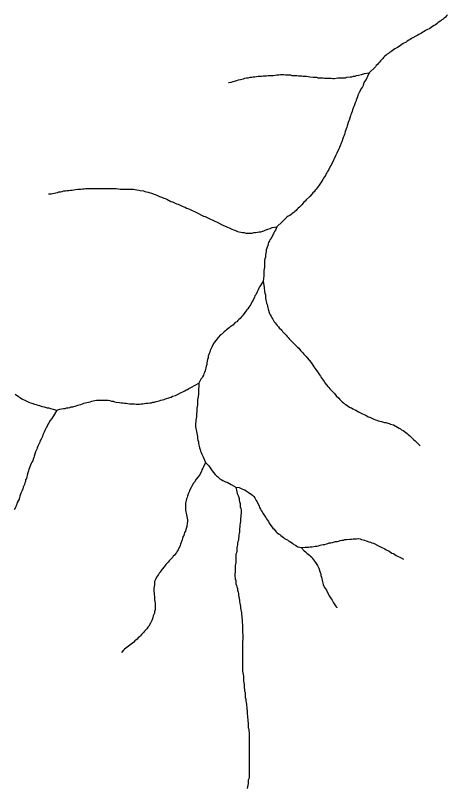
# Model space of a CAD drawing. Extents: x 652.3 to 678, y 7316.9 to 7344.9.
# Drawn here: x 657.424 to 658.877, y 7325.012 to 7327.609 of the extents above; entities that cross this region are included whole.
import ezdxf

# ---------------------------------------------------------------- set-up
doc = ezdxf.new("R2010")
doc.units = 0
doc.header["$LTSCALE"] = 0.032
doc.layers.add('7', color=7, linetype='Continuous', lineweight=25)

msp = doc.modelspace()

# ---------------------------------------------------------------- linework, layer by layer
at = {"layer": '7'}
msp.add_line((658.2574, 7326.7167), (658.2606, 7326.6952), dxfattribs=at)
for points in [[(658.8773, 7327.6118), (658.8741, 7327.6079), (658.8701, 7327.6039), (658.8661, 7327.6007), (658.8622, 7327.5975), (658.8582, 7327.5943), (658.8542, 7327.5912), (658.8494, 7327.588), (658.8446, 7327.5848), (658.8407, 7327.5816), (658.8367, 7327.5784), (658.8319, 7327.5752), (658.8271, 7327.5721), (658.8224, 7327.5689), (658.8176, 7327.5657), (658.808, 7327.5609), (658.8033, 7327.5585), (658.7985, 7327.5554), (658.7937, 7327.553), (658.7897, 7327.5498), (658.785, 7327.5482), (658.7802, 7327.545), (658.7754, 7327.5426), (658.7706, 7327.5394), (658.7611, 7327.5347), (658.7563, 7327.5315), (658.7515, 7327.5283), (658.7468, 7327.5259), (658.742, 7327.5227), (658.738, 7327.5195), (658.7285, 7327.5148), (658.7237, 7327.5116), (658.7189, 7327.5084), (658.7142, 7327.5052), (658.7094, 7327.502), (658.6998, 7327.4973), (658.6951, 7327.4941), (658.6911, 7327.4909), (658.6871, 7327.4877), (658.6823, 7327.4853), (658.6783, 7327.4822), (658.6744, 7327.479), (658.6704, 7327.4758), (658.6664, 7327.4726), (658.6624, 7327.4686), (658.6593, 7327.4646), (658.6553, 7327.4607), (658.6521, 7327.4567), (658.6489, 7327.4527), (658.6449, 7327.4487), (658.6417, 7327.4448), (658.6378, 7327.4408), (658.6346, 7327.4368), (658.6139, 7327.4169)], [(658.1406, 7327.3842), (658.1414, 7327.3843), (658.1492, 7327.3859), (658.1532, 7327.3867), (658.1643, 7327.3899), (658.1691, 7327.3914), (658.1747, 7327.393), (658.181, 7327.3938), (658.1858, 7327.3954), (658.1906, 7327.397), (658.1954, 7327.3986), (658.2017, 7327.3994), (658.2081, 7327.4002), (658.2137, 7327.4018), (658.2192, 7327.4018), (658.224, 7327.4034), (658.2296, 7327.4034), (658.2351, 7327.4042), (658.2407, 7327.405), (658.2463, 7327.405), (658.2519, 7327.4058), (658.2574, 7327.4066), (658.2686, 7327.4066), (658.2741, 7327.4074), (658.2797, 7327.4082), (658.2908, 7327.4082), (658.2972, 7327.4089), (658.3028, 7327.4097), (658.3099, 7327.4105), (658.3155, 7327.4113), (658.3267, 7327.4113), (658.3322, 7327.4105), (658.3378, 7327.4105), (658.3434, 7327.4097), (658.3489, 7327.4097), (658.3537, 7327.4082), (658.3704, 7327.4082), (658.376, 7327.4066), (658.3871, 7327.4066), (658.3919, 7327.405), (658.403, 7327.405), (658.4086, 7327.4042), (658.4142, 7327.4034), (658.4253, 7327.4018), (658.4365, 7327.4018), (658.4412, 7327.4002), (658.4524, 7327.4002), (658.4579, 7327.3994), (658.4635, 7327.3986), (658.4858, 7327.3986), (658.4914, 7327.3978), (658.4969, 7327.3978), (658.5081, 7327.3994), (658.5136, 7327.3994), (658.5192, 7327.4002), (658.5343, 7327.4002), (658.5391, 7327.4018), (658.5502, 7327.4034), (658.5558, 7327.4034), (658.5606, 7327.405), (658.5662, 7327.4058), (658.5709, 7327.4074), (658.5781, 7327.4089), (658.5884, 7327.4113), (658.598, 7327.4145), (658.6139, 7327.4169)], [(658.6139, 7327.4169), (658.6083, 7327.4042), (658.6059, 7327.3994), (658.6036, 7327.3946), (658.598, 7327.3875), (658.5948, 7327.3803), (658.5932, 7327.3747), (658.5908, 7327.37), (658.5876, 7327.3652), (658.5805, 7327.3509), (658.5781, 7327.3461), (658.5757, 7327.3413), (658.5741, 7327.3357), (658.5725, 7327.3302), (658.5701, 7327.3254), (658.5685, 7327.3206), (658.5662, 7327.3159), (658.563, 7327.3063), (658.5614, 7327.3015), (658.5582, 7327.292), (658.5566, 7327.2864), (658.5542, 7327.2816), (658.5526, 7327.2769), (658.551, 7327.2721), (658.5463, 7327.2578), (658.5447, 7327.253), (658.5399, 7327.2387), (658.5383, 7327.2339), (658.5335, 7327.2196), (658.5319, 7327.214), (658.5303, 7327.2092), (658.528, 7327.2045), (658.5264, 7327.1997), (658.5216, 7327.1854), (658.5192, 7327.1806), (658.516, 7327.171), (658.5136, 7327.1663), (658.512, 7327.1615), (658.5049, 7327.1472), (658.5025, 7327.1424), (658.5009, 7327.1376), (658.4961, 7327.1281), (658.4937, 7327.1233), (658.4866, 7327.109), (658.4842, 7327.1042), (658.477, 7327.0899), (658.4739, 7327.0851), (658.4715, 7327.0803), (658.4683, 7327.0764), (658.4667, 7327.0716), (658.4635, 7327.0668), (658.4603, 7327.0628), (658.4579, 7327.058), (658.4548, 7327.0533), (658.4452, 7327.039), (658.442, 7327.035), (658.4388, 7327.0302), (658.4357, 7327.0262), (658.4317, 7327.0222), (658.4285, 7327.0175), (658.4245, 7327.0135), (658.4205, 7327.0095), (658.4142, 7327.0016), (658.4022, 7326.9896), (658.3983, 7326.9856), (658.3943, 7326.9817), (658.3903, 7326.9777), (658.3871, 7326.9737), (658.3792, 7326.9657), (658.3752, 7326.9626), (658.372, 7326.9586), (658.368, 7326.9546), (658.364, 7326.9514), (658.3601, 7326.9474), (658.3553, 7326.9443), (658.3513, 7326.9411), (658.3465, 7326.9379), (658.3418, 7326.9355), (658.337, 7326.9323), (658.333, 7326.9284), (658.329, 7326.9244), (658.3211, 7326.9164), (658.3036, 7326.8997)], [(657.5357, 7327.0103), (657.5445, 7327.0103), (657.5493, 7327.0119), (657.5548, 7327.0127), (657.5604, 7327.0135), (657.566, 7327.0151), (657.5707, 7327.0167), (657.5763, 7327.0175), (657.5819, 7327.0183), (657.5867, 7327.0199), (657.5922, 7327.0199), (657.5978, 7327.0214), (657.6034, 7327.0214), (657.6089, 7327.0222), (657.6145, 7327.023), (657.6209, 7327.0238), (657.6264, 7327.0246), (657.6336, 7327.0254), (657.6392, 7327.0262), (657.6447, 7327.0262), (657.6503, 7327.027), (657.6559, 7327.027), (657.6615, 7327.0278), (657.6782, 7327.0278), (657.6845, 7327.0286), (657.7514, 7327.0286), (657.7577, 7327.0278), (657.7633, 7327.0278), (657.7713, 7327.027), (657.7768, 7327.0262), (657.8158, 7327.0262), (657.8214, 7327.0254), (657.827, 7327.0246), (657.8325, 7327.0238), (657.8389, 7327.023), (657.8437, 7327.0214), (657.8548, 7327.0199), (657.8596, 7327.0183), (657.8652, 7327.0175), (657.8707, 7327.0159), (657.885, 7327.0111), (657.8898, 7327.0095), (657.8946, 7327.0079), (657.8994, 7327.0055), (657.9041, 7327.0039), (657.9089, 7327.0016), (657.9185, 7326.9984), (657.9232, 7326.996), (657.928, 7326.9944), (657.9328, 7326.992), (657.9471, 7326.9848), (657.9519, 7326.9833), (657.9614, 7326.9785), (657.9662, 7326.9769), (657.971, 7326.9753), (657.9758, 7326.9729), (657.9805, 7326.9705), (657.9853, 7326.9689), (657.9901, 7326.9665), (657.9949, 7326.965), (657.9996, 7326.9626), (658.0044, 7326.961), (658.0092, 7326.9586), (658.0139, 7326.957), (658.0283, 7326.9498), (658.033, 7326.9474), (658.0569, 7326.9355), (658.0617, 7326.9339), (658.0665, 7326.9315), (658.0712, 7326.9299), (658.0951, 7326.918), (658.0999, 7326.9156), (658.1238, 7326.9037), (658.1333, 7326.9005), (658.1476, 7326.8933), (658.1524, 7326.8918), (658.1572, 7326.8894), (658.1619, 7326.8878), (658.1667, 7326.8854), (658.1715, 7326.8838), (658.1771, 7326.883), (658.1826, 7326.8814), (658.1874, 7326.8798), (658.193, 7326.8798), (658.1985, 7326.8782), (658.2208, 7326.8782), (658.2264, 7326.8798), (658.232, 7326.8798), (658.2383, 7326.8814), (658.2439, 7326.8822), (658.2495, 7326.883), (658.259, 7326.8862), (658.2638, 7326.8878), (658.2733, 7326.891), (658.2805, 7326.8941), (658.2877, 7326.8973), (658.3036, 7326.8997)], [(658.3036, 7326.8997), (658.2988, 7326.8878), (658.2956, 7326.8838), (658.2932, 7326.879), (658.2893, 7326.8719), (658.2837, 7326.8615), (658.2805, 7326.8567), (658.2781, 7326.852), (658.2757, 7326.8472), (658.2741, 7326.8424), (658.2725, 7326.8368), (658.2678, 7326.8225), (658.267, 7326.817), (658.2662, 7326.8106), (658.2654, 7326.805), (658.2646, 7326.7979), (658.263, 7326.7923), (658.2622, 7326.7867), (658.2622, 7326.7644), (658.2606, 7326.7581), (658.2598, 7326.7525), (658.259, 7326.7469), (658.259, 7326.735), (658.2574, 7326.7167)], [(658.2574, 7326.7167), (658.2479, 7326.7024), (658.2455, 7326.6976), (658.2431, 7326.6928), (658.2407, 7326.6881), (658.2367, 7326.6809), (658.2328, 7326.6713), (658.2296, 7326.6674), (658.228, 7326.6626), (658.2232, 7326.653), (658.22, 7326.6483), (658.2153, 7326.6387), (658.2121, 7326.6339), (658.2089, 7326.6292), (658.2057, 7326.6244), (658.2025, 7326.6204), (658.1993, 7326.6156), (658.1898, 7326.6037), (658.1866, 7326.5997), (658.1834, 7326.5958), (658.1794, 7326.5918), (658.1755, 7326.5886), (658.1723, 7326.5846), (658.1683, 7326.5806), (658.1635, 7326.5775), (658.1556, 7326.5695), (658.1516, 7326.5663), (658.1468, 7326.5631), (658.1428, 7326.5599), (658.1381, 7326.5568), (658.1341, 7326.5528), (658.1301, 7326.5496), (658.1261, 7326.5464), (658.1222, 7326.5424), (658.1182, 7326.5393), (658.1142, 7326.5361), (658.1062, 7326.5281), (658.0935, 7326.5122), (658.0903, 7326.5074), (658.0856, 7326.4979), (658.0832, 7326.4931), (658.0816, 7326.4883), (658.0792, 7326.4836), (658.0776, 7326.4788), (658.076, 7326.474), (658.0728, 7326.4645), (658.072, 7326.4589), (658.0704, 7326.4533), (658.0688, 7326.4478), (658.0681, 7326.4422), (658.0673, 7326.4366), (658.0657, 7326.431), (658.0649, 7326.4255), (658.0633, 7326.4207), (658.0617, 7326.4151), (658.0601, 7326.4104), (658.0577, 7326.4056), (658.0561, 7326.4008), (658.0537, 7326.396), (658.0513, 7326.3913), (658.0482, 7326.3873), (658.041, 7326.3746)], [(658.2606, 7326.6952), (658.2622, 7326.6817), (658.263, 7326.6761), (658.2646, 7326.6705), (658.2654, 7326.665), (658.2654, 7326.6594), (658.2662, 7326.6538), (658.2678, 7326.6491), (658.2686, 7326.6427), (658.2702, 7326.6379), (658.2717, 7326.6332), (658.2725, 7326.6276), (658.2741, 7326.6228), (658.2789, 7326.6085), (658.2813, 7326.6037), (658.2837, 7326.5989), (658.2869, 7326.5942), (658.2893, 7326.5894), (658.2916, 7326.5846), (658.2948, 7326.5806), (658.298, 7326.5767), (658.3012, 7326.5719), (658.3044, 7326.5679), (658.3084, 7326.5639), (658.3115, 7326.5599), (658.3195, 7326.552), (658.3227, 7326.5472), (658.3346, 7326.5353), (658.3378, 7326.5313), (658.3418, 7326.5273), (658.345, 7326.5233), (658.3728, 7326.4955), (658.3768, 7326.4915), (658.3831, 7326.4836), (658.3871, 7326.4796), (658.3911, 7326.4756), (658.3943, 7326.4716), (658.3983, 7326.4676), (658.4014, 7326.4637), (658.4054, 7326.4597), (658.4182, 7326.4438), (658.4245, 7326.4342), (658.4277, 7326.4295), (658.4341, 7326.4199), (658.4404, 7326.412), (658.4468, 7326.4024), (658.45, 7326.3976), (658.4524, 7326.3929), (658.4556, 7326.3889), (658.4587, 7326.3841), (658.4619, 7326.3801), (658.4651, 7326.3753), (658.4747, 7326.3634), (658.4786, 7326.3594), (658.4818, 7326.3555), (658.485, 7326.3515), (658.4969, 7326.3395), (658.5033, 7326.3316), (658.5113, 7326.3236), (658.5152, 7326.3197), (658.5232, 7326.3117), (658.5272, 7326.3085), (658.5311, 7326.3053), (658.5351, 7326.3021), (658.5399, 7326.299), (658.5447, 7326.2958), (658.5494, 7326.2926), (658.5542, 7326.291), (658.559, 7326.2878), (658.5638, 7326.2862), (658.5685, 7326.283), (658.5781, 7326.2783), (658.5821, 7326.2751), (658.5868, 7326.2735), (658.6012, 7326.2663), (658.6059, 7326.264), (658.6107, 7326.2616), (658.6155, 7326.26), (658.6203, 7326.2576), (658.6298, 7326.2528), (658.6346, 7326.2512), (658.6394, 7326.2496), (658.6441, 7326.248), (658.6497, 7326.2464), (658.6553, 7326.2457), (658.6648, 7326.2425), (658.6704, 7326.2417), (658.676, 7326.2401), (658.6807, 7326.2385), (658.6855, 7326.2369), (658.6951, 7326.2337), (658.7094, 7326.2266), (658.7142, 7326.2234), (658.7189, 7326.221), (658.7229, 7326.2178), (658.7277, 7326.2146), (658.7325, 7326.2114), (658.7372, 7326.2083), (658.7412, 7326.2051), (658.7452, 7326.2019), (658.7492, 7326.1979)], [(657.5636, 7326.2838), (657.5739, 7326.287), (657.5795, 7326.2878), (657.5859, 7326.2894), (657.5914, 7326.2894), (657.5962, 7326.291), (657.6018, 7326.2918), (657.6074, 7326.2926), (657.6121, 7326.2942), (657.6177, 7326.295), (657.6288, 7326.2982), (657.6336, 7326.2998), (657.6384, 7326.3013), (657.644, 7326.3029), (657.6495, 7326.3045), (657.6543, 7326.3069), (657.6591, 7326.3085), (657.6646, 7326.3093), (657.6694, 7326.3109), (657.675, 7326.3117), (657.6806, 7326.3133), (657.6853, 7326.3149), (657.6909, 7326.3157), (657.6965, 7326.3165), (657.702, 7326.3165), (657.7076, 7326.3173), (657.7243, 7326.3173), (657.7307, 7326.3165), (657.7363, 7326.3165), (657.7418, 7326.3157), (657.7474, 7326.3141), (657.753, 7326.3133), (657.7577, 7326.3117), (657.7633, 7326.3109), (657.7744, 7326.3093), (657.78, 7326.3085), (657.7856, 7326.3085), (657.7912, 7326.3069), (657.7967, 7326.3069), (657.8023, 7326.3061), (657.8079, 7326.3053), (657.819, 7326.3053), (657.8246, 7326.3045), (657.8301, 7326.3037), (657.8413, 7326.3037), (657.8461, 7326.3053), (657.8524, 7326.3053), (657.858, 7326.3061), (657.8644, 7326.3069), (657.8699, 7326.3069), (657.8763, 7326.3085), (657.8819, 7326.3085), (657.8866, 7326.3101), (657.8922, 7326.3109), (657.897, 7326.3125), (657.9026, 7326.3133), (657.9081, 7326.3149), (657.9137, 7326.3165), (657.9185, 7326.3181), (657.924, 7326.3189), (657.9288, 7326.3212), (657.9431, 7326.326), (657.9479, 7326.3276), (657.9527, 7326.33), (657.9622, 7326.3332), (657.9694, 7326.3364), (657.9797, 7326.3419), (657.9893, 7326.3467), (657.9941, 7326.3483), (657.998, 7326.3515), (658.0028, 7326.3531), (658.0068, 7326.3563), (658.0163, 7326.361), (658.041, 7326.3746)], [(658.041, 7326.3746), (658.041, 7326.3618), (658.0402, 7326.3563), (658.0394, 7326.3507), (658.0394, 7326.3372), (658.0386, 7326.3292), (658.0378, 7326.3236), (658.037, 7326.3181), (658.0362, 7326.3125), (658.0362, 7326.3013), (658.0354, 7326.2958), (658.0346, 7326.2902), (658.0346, 7326.2838), (658.0338, 7326.2783), (658.033, 7326.2727), (658.033, 7326.2608), (658.0322, 7326.2552), (658.0307, 7326.2496), (658.0307, 7326.2441), (658.0299, 7326.2385), (658.0299, 7326.2274), (658.0307, 7326.2218), (658.0322, 7326.217), (658.033, 7326.2114), (658.0338, 7326.2059), (658.0354, 7326.2011), (658.0362, 7326.1955), (658.037, 7326.1884), (658.0378, 7326.1828), (658.0394, 7326.1772), (658.0394, 7326.1717), (658.041, 7326.1669), (658.0426, 7326.1621), (658.0434, 7326.1565), (658.045, 7326.1518), (658.0466, 7326.1462), (658.049, 7326.1414), (658.0513, 7326.1358), (658.0529, 7326.1311), (658.0553, 7326.1263), (658.0577, 7326.1215), (658.0633, 7326.108)], [(657.4235, 7326.3372), (657.4283, 7326.334), (657.4331, 7326.3308), (657.4371, 7326.3276), (657.4411, 7326.3244), (657.4458, 7326.322), (657.4506, 7326.3189), (657.4554, 7326.3165), (657.4601, 7326.3149), (657.4697, 7326.3101), (657.4745, 7326.3085), (657.4792, 7326.3069), (657.4888, 7326.3037), (657.4944, 7326.3021), (657.4991, 7326.2998), (657.5047, 7326.299), (657.5143, 7326.2958), (657.5214, 7326.2942), (657.531, 7326.2918), (657.5365, 7326.291), (657.5421, 7326.2894), (657.5636, 7326.2838)], [(657.5636, 7326.2838), (657.5556, 7326.2703), (657.5461, 7326.256), (657.5413, 7326.2488), (657.5349, 7326.2385), (657.5278, 7326.2242), (657.5254, 7326.2194), (657.523, 7326.2146), (657.5214, 7326.2098), (657.519, 7326.2051), (657.5166, 7326.2003), (657.5151, 7326.1955), (657.5103, 7326.186), (657.5079, 7326.1812), (657.5063, 7326.1764), (657.5039, 7326.1717), (657.5023, 7326.1669), (657.4999, 7326.1621), (657.4975, 7326.1573), (657.496, 7326.1526), (657.4936, 7326.1478), (657.492, 7326.143), (657.4872, 7326.1287), (657.4856, 7326.1239), (657.484, 7326.1183), (657.4824, 7326.1136), (657.4792, 7326.1088), (657.4777, 7326.104), (657.4745, 7326.0984), (657.4697, 7326.0841), (657.4681, 7326.0794), (657.4649, 7326.0698), (657.4641, 7326.0642), (657.4625, 7326.0595), (657.4609, 7326.0539), (657.4586, 7326.0491), (657.4578, 7326.0435), (657.4562, 7326.0388), (657.4546, 7326.034), (657.4522, 7326.0292), (657.4506, 7326.0245), (657.449, 7326.0189), (657.4466, 7326.0141), (657.445, 7326.0093), (657.4426, 7326.0046), (657.4395, 7325.995), (657.4379, 7325.9902), (657.4363, 7325.9847), (657.4331, 7325.9791), (657.4299, 7325.9735), (657.4291, 7325.968), (657.4267, 7325.9632), (657.4251, 7325.9584), (657.4204, 7325.9489)], [(658.7492, 7326.1979), (658.7531, 7326.1947), (658.7571, 7326.1907), (658.7611, 7326.1876), (658.7643, 7326.1836), (658.7683, 7326.1804), (658.7802, 7326.1685), (658.7847, 7326.164), (658.785, 7326.1637)], [(658.0633, 7326.108), (658.0569, 7326.0929), (658.0545, 7326.0881), (658.0513, 7326.0833), (658.0498, 7326.0786), (658.045, 7326.069), (658.0418, 7326.0642), (658.0386, 7326.0595), (658.0322, 7326.0515), (658.0259, 7326.042), (658.0227, 7326.038), (658.0187, 7326.0308), (658.0147, 7326.0237), (658.01, 7326.0141), (658.0084, 7326.0093)], [(658.0633, 7326.108), (658.0744, 7326.0961), (658.0808, 7326.0865), (658.084, 7326.0825), (658.0895, 7326.0754), (658.0959, 7326.0674), (658.0999, 7326.0634), (658.1039, 7326.0603), (658.1078, 7326.0563), (658.1118, 7326.0531), (658.1166, 7326.0507), (658.1214, 7326.0475), (658.1309, 7326.0428), (658.1357, 7326.0412), (658.15, 7326.034), (658.1651, 7326.0245)], [(658.0084, 7326.0093), (658.006, 7326.0046), (658.0028, 7325.995), (658.0012, 7325.9902), (657.9996, 7325.9855), (657.9988, 7325.9799), (657.9972, 7325.9751), (657.9964, 7325.9695), (657.9964, 7325.9473), (657.9972, 7325.9417), (657.9988, 7325.9369), (657.9996, 7325.9314), (658.0004, 7325.9258), (658.002, 7325.9202), (658.0028, 7325.9146), (658.0028, 7325.9091), (658.002, 7325.9035), (658.0004, 7325.8924), (657.9972, 7325.8828), (657.9956, 7325.8772), (657.9933, 7325.8725), (657.9917, 7325.8677), (657.9901, 7325.8621), (657.9877, 7325.8574), (657.9861, 7325.8526), (657.9845, 7325.8478), (657.9797, 7325.8335), (657.9781, 7325.8287), (657.971, 7325.8144), (657.9686, 7325.8096), (657.9654, 7325.8048), (657.959, 7325.7969), (657.9551, 7325.7929), (657.9519, 7325.7889), (657.9487, 7325.7849), (657.9447, 7325.781), (657.9415, 7325.777), (657.9376, 7325.773), (657.9344, 7325.769), (657.9304, 7325.7651), (657.9272, 7325.7611), (657.924, 7325.7571), (657.9177, 7325.7491), (657.9145, 7325.7444), (657.9113, 7325.7396), (657.9081, 7325.7356), (657.9049, 7325.7316), (657.9018, 7325.7269), (657.8986, 7325.7221), (657.8962, 7325.7173), (657.8946, 7325.7125), (657.8922, 7325.7078), (657.8914, 7325.7022), (657.8914, 7325.6966), (657.8906, 7325.6911), (657.8898, 7325.6855), (657.8898, 7325.6743), (657.8906, 7325.6688), (657.8906, 7325.6632), (657.8914, 7325.6576), (657.8914, 7325.6521), (657.8922, 7325.6465), (657.893, 7325.6409), (657.8938, 7325.6346), (657.8946, 7325.629), (657.8946, 7325.6179), (657.8938, 7325.6123), (657.8922, 7325.6075), (657.8914, 7325.6019), (657.8898, 7325.5972), (657.8874, 7325.5924), (657.8858, 7325.5876), (657.885, 7325.582), (657.8827, 7325.5773), (657.8811, 7325.5725), (657.8787, 7325.5677), (657.8723, 7325.5582), (657.8691, 7325.5542), (657.8659, 7325.5494), (657.8628, 7325.5454), (657.8588, 7325.5415), (657.8556, 7325.5375), (657.8516, 7325.5335), (657.8484, 7325.5295), (657.8445, 7325.5256), (657.8413, 7325.5216), (657.8373, 7325.5184), (657.8333, 7325.5144), (657.8293, 7325.5112), (657.8254, 7325.508), (657.8222, 7325.5041), (657.8182, 7325.5009), (657.8134, 7325.4977), (657.8087, 7325.4945), (657.8047, 7325.4905), (657.7999, 7325.4874), (657.7959, 7325.4842), (657.7912, 7325.481), (657.7872, 7325.477), (657.7808, 7325.4699), (657.7805, 7325.4696)], [(658.1651, 7326.0245), (658.1683, 7326.0093), (658.1699, 7326.0038), (658.1731, 7325.9966), (658.1763, 7325.9871), (658.1763, 7325.9815), (658.1779, 7325.9751), (658.1794, 7325.9695), (658.1794, 7325.964), (658.1802, 7325.9584), (658.1818, 7325.9528), (658.1834, 7325.9481), (658.1834, 7325.9369), (658.1818, 7325.9322), (658.1818, 7325.9266), (658.181, 7325.921), (658.181, 7325.9099), (658.1794, 7325.9035), (658.1787, 7325.8971), (658.1787, 7325.8916), (658.1779, 7325.886), (658.1779, 7325.8749), (658.1771, 7325.8693), (658.1755, 7325.8645), (658.1755, 7325.8589), (658.1747, 7325.8534), (658.1739, 7325.847), (658.1723, 7325.8422), (658.1715, 7325.8367), (658.1715, 7325.8311), (658.1699, 7325.8263), (658.1691, 7325.8208), (658.1683, 7325.8152), (658.1683, 7325.8096), (658.1675, 7325.804), (658.1659, 7325.7993), (658.1659, 7325.7937), (658.1651, 7325.7881), (658.1651, 7325.7714), (658.1643, 7325.7659), (658.1627, 7325.7611), (658.1627, 7325.7388), (658.1619, 7325.7332), (658.1619, 7325.7277), (658.1635, 7325.7165), (658.1651, 7325.7117), (658.1651, 7325.7054), (658.1659, 7325.6998), (658.1675, 7325.695), (658.1683, 7325.6895), (658.1707, 7325.6839), (658.1715, 7325.6783), (658.1731, 7325.672), (658.1747, 7325.6672), (658.1747, 7325.6616), (658.1755, 7325.656), (658.1771, 7325.6513), (658.1779, 7325.6457), (658.1779, 7325.6401), (658.1787, 7325.6346), (658.1802, 7325.6298), (658.181, 7325.6242), (658.181, 7325.6186), (658.1818, 7325.6131), (658.1834, 7325.6083), (658.1842, 7325.6027)], [(658.1651, 7326.0245), (658.1763, 7326.0237), (658.181, 7326.0213), (658.1858, 7326.0197), (658.1906, 7326.0173), (658.1954, 7326.0157), (658.2001, 7326.0125), (658.2073, 7326.0085), (658.2176, 7326.0006), (658.2216, 7325.9974), (658.2256, 7325.9934), (658.2288, 7325.9886), (658.232, 7325.9847), (658.2336, 7325.9799), (658.2367, 7325.9751), (658.2439, 7325.9608), (658.2455, 7325.956), (658.2487, 7325.9512), (658.2503, 7325.9465), (658.2534, 7325.9417), (658.2566, 7325.9369), (658.263, 7325.9274), (658.2662, 7325.9234), (658.2686, 7325.9186), (658.2717, 7325.9138), (658.2749, 7325.9091), (658.2773, 7325.9043), (658.2805, 7325.8995), (658.2901, 7325.8876), (658.294, 7325.8836), (658.3004, 7325.8757), (658.3044, 7325.8717), (658.3084, 7325.8685), (658.3131, 7325.8653), (658.3171, 7325.8621), (658.3211, 7325.8589), (658.3251, 7325.8558), (658.329, 7325.8526), (658.3338, 7325.8502), (658.3386, 7325.8478), (658.3426, 7325.8446), (658.3473, 7325.8422), (658.3521, 7325.8391), (658.3569, 7325.8359), (658.3609, 7325.8327), (658.3656, 7325.8295), (658.3704, 7325.8271), (658.3744, 7325.8239), (658.3847, 7325.8223)], [(658.3847, 7325.8223), (658.3983, 7325.8231), (658.4094, 7325.8231), (658.415, 7325.8239), (658.4221, 7325.8247), (658.4325, 7325.8263), (658.438, 7325.8271), (658.4436, 7325.8279), (658.4484, 7325.8295), (658.4532, 7325.8311), (658.4587, 7325.8319), (658.4643, 7325.8327), (658.4699, 7325.8343), (658.4747, 7325.8359), (658.4794, 7325.8375), (658.485, 7325.8375), (658.4906, 7325.8391), (658.5001, 7325.8422), (658.5057, 7325.8422), (658.5113, 7325.8438), (658.516, 7325.8454), (658.5216, 7325.8462), (658.5272, 7325.847), (658.5319, 7325.8486), (658.5375, 7325.8486), (658.5486, 7325.8502), (658.5542, 7325.8502), (658.5598, 7325.851), (658.5709, 7325.851), (658.5773, 7325.8518), (658.5829, 7325.851), (658.5884, 7325.8494), (658.5932, 7325.8478), (658.598, 7325.8462), (658.6036, 7325.8446), (658.6131, 7325.8414), (658.6179, 7325.8399), (658.6226, 7325.8383), (658.6282, 7325.8367), (658.6473, 7325.8271), (658.6521, 7325.8247), (658.6664, 7325.8176), (658.6712, 7325.8144), (658.676, 7325.812), (658.6807, 7325.8096), (658.6855, 7325.8064), (658.6903, 7325.8032), (658.6951, 7325.8017), (658.6998, 7325.7985), (658.7046, 7325.7953), (658.7094, 7325.7929), (658.7189, 7325.7881), (658.7293, 7325.7834), (658.7296, 7325.7832)], [(658.3847, 7325.8223), (658.3951, 7325.8104), (658.3991, 7325.8072), (658.4046, 7325.8032), (658.4126, 7325.7969), (658.4166, 7325.7929), (658.4205, 7325.7897), (658.4229, 7325.7849), (658.4269, 7325.781), (658.4301, 7325.7762), (658.4333, 7325.7714), (658.4396, 7325.7619), (658.442, 7325.7571), (658.4444, 7325.7523), (658.4492, 7325.738), (658.4508, 7325.7332), (658.4516, 7325.7277), (658.4532, 7325.7229), (658.454, 7325.7173), (658.4556, 7325.7125), (658.4563, 7325.707), (658.4579, 7325.7022), (658.4595, 7325.6974), (658.4611, 7325.6926), (658.4635, 7325.6879), (658.4667, 7325.6831), (658.4699, 7325.6783), (658.477, 7325.664), (658.4794, 7325.6592), (658.4858, 7325.6497), (658.489, 7325.6457), (658.4937, 7325.6362), (658.5033, 7325.6226), (658.5051, 7325.62), (658.5054, 7325.6197)], [(658.1842, 7325.6027), (658.1842, 7325.5972), (658.185, 7325.5916), (658.1858, 7325.586), (658.1866, 7325.5797), (658.1866, 7325.5685), (658.1874, 7325.563), (658.1874, 7325.5462), (658.1882, 7325.5407), (658.1882, 7325.5351), (658.189, 7325.5295), (658.189, 7325.5128), (658.1882, 7325.5073), (658.1882, 7325.4627), (658.1874, 7325.4571), (658.1874, 7325.4126), (658.1882, 7325.407), (658.189, 7325.4014), (658.1898, 7325.3951), (658.1906, 7325.3895), (658.1906, 7325.3784), (658.1914, 7325.3728), (658.1922, 7325.3672), (658.193, 7325.3616), (658.1938, 7325.3561), (658.1938, 7325.3505), (658.1946, 7325.3449), (658.1946, 7325.3394), (658.1962, 7325.3346), (658.1962, 7325.329), (658.197, 7325.3234), (658.197, 7325.3179), (658.1985, 7325.3123), (658.1993, 7325.3067), (658.2001, 7325.3012), (658.2009, 7325.2956), (658.2009, 7325.29), (658.2025, 7325.2853), (658.2025, 7325.2789), (658.2033, 7325.2733), (658.2033, 7325.2622), (658.2041, 7325.2558), (658.2041, 7325.2502), (658.2057, 7325.2455), (658.2057, 7325.2391), (658.2065, 7325.2335), (658.2065, 7325.2224), (658.2073, 7325.2168), (658.2089, 7325.2121), (658.2089, 7325.2065), (658.2097, 7325.2009), (658.2097, 7325.1564), (658.2105, 7325.1508), (658.2105, 7325.0951), (658.2097, 7325.0895), (658.2097, 7325.0505), (658.2089, 7325.045), (658.2073, 7325.0402), (658.2073, 7325.0346), (658.2065, 7325.029), (658.2057, 7325.0235), (658.2041, 7325.0179), (658.2033, 7325.0123)]]:
    msp.add_lwpolyline(points, dxfattribs=at)

doc.saveas('drawing.dxf')
